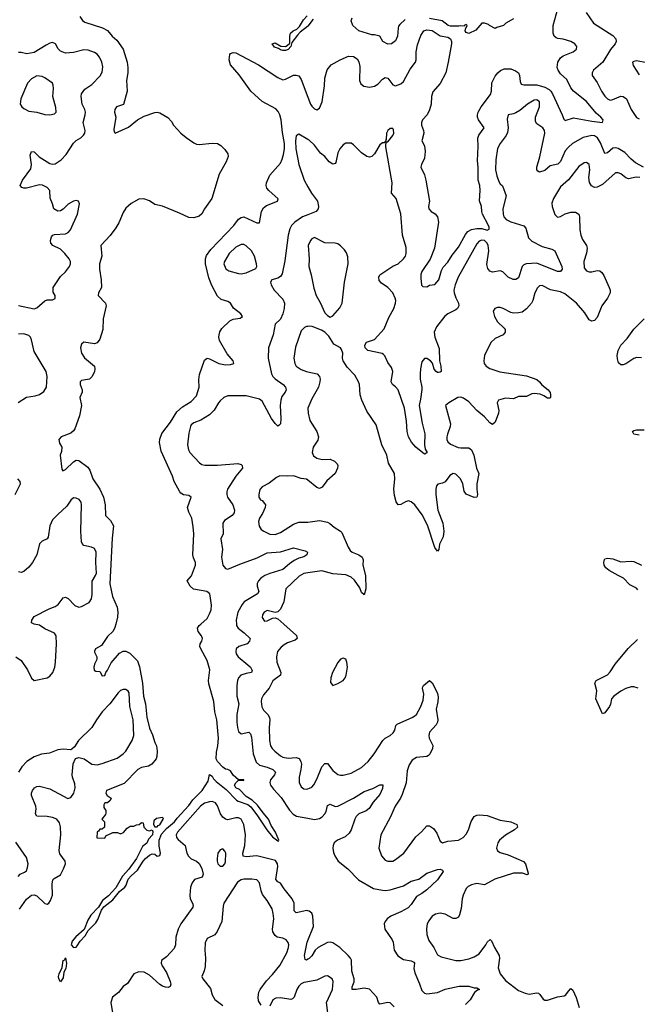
# Model space of a CAD drawing. Header units: inches. Extents: x 1603819 to 1745079, y 385938 to 533966.
# Tile 424 of 561: x 1697799 to 1702517, y 467097 to 474616. Entities that reach past the tile are written whole.
import ezdxf

# ---------------------------------------------------------------- set-up
doc = ezdxf.new("R2010")
doc.units = ezdxf.units.IN
doc.header["$MEASUREMENT"] = 0
for name, color, linetype in [('B6496', 7, 'Continuous'), ('B6497', 7, 'Continuous'), ('B7406', 7, 'Continuous'), ('B7407', 7, 'Continuous')]:
    doc.layers.add(name, color=color, linetype=linetype)

msp = doc.modelspace()

# ---------------------------------------------------------------- linework, layer by layer
at = {"layer": 'B6496', "color": 5}
for points, elevation in [([(1697770, 469750.6), (1697810, 469722), (1697857.6, 469650), (1697890, 469587.7), (1697910, 469568.4), (1698010, 469590.3), (1698030, 469602.6), (1698051.9, 469630), (1698066.8, 469670), (1698073.3, 469710), (1698081.3, 469850), (1698078, 469910), (1698064.5, 469930), (1697990, 469964.8), (1697950, 469992.8), (1697910, 469999.6), (1697909.2, 470000)], 260), ([(1698532.4, 470000), (1698525.9, 469974.1), (1698513.4, 469946.6), (1698470, 469906), (1698424.4, 469835.6), (1698378, 469810), (1698370, 469794), (1698370, 469786), (1698388, 469750), (1698388, 469730), (1698370, 469694), (1698365.2, 469670), (1698368.7, 469648.7), (1698380.4, 469640.4), (1698410, 469638), (1698430, 469606), (1698450, 469608.7), (1698456, 469630), (1698470, 469648.7), (1698497.1, 469702.9), (1698561.5, 469778.5), (1698590, 469792.3), (1698610, 469794.5), (1698639.1, 469779.1), (1698698.3, 469718.3), (1698714.8, 469674.8), (1698738, 469550), (1698745.4, 469450), (1698761, 469390), (1698770, 469288.7), (1698790, 469205.2), (1698813.6, 469153.6), (1698830, 469096), (1698843.6, 469070), (1698849.7, 469030), (1698847.8, 468990), (1698841.6, 468970), (1698808.8, 468931.2), (1698784, 468916), (1698730, 468904), (1698702, 468890), (1698597.5, 468782.5), (1698462, 468730), (1698458, 468710), (1698468, 468690), (1698498, 468670), (1698490, 468654), (1698470, 468634), (1698450, 468634), (1698440.4, 468619.6), (1698440.4, 468600.4), (1698456.4, 468576.4), (1698456.4, 468556.4), (1698453.6, 468546.4), (1698426, 468510), (1698446, 468490), (1698446, 468450), (1698430, 468434), (1698410, 468434), (1698402, 468418), (1698390, 468414), (1698387.3, 468367.3), (1698450, 468366), (1698458, 468382), (1698510, 468408), (1698547.3, 468407.3), (1698570, 468398), (1698591.1, 468408.9), (1698619.6, 468440.4), (1698643.6, 468456.4), (1698670, 468458), (1698690, 468468), (1698711.6, 468468.4), (1698730, 468486), (1698742, 468482), (1698748, 468450), (1698770, 468426), (1698790, 468422), (1698810, 468428), (1698816.5, 468416.5), (1698814, 468390), (1698783.5, 468356.5), (1698770, 468327.4), (1698738.3, 468301.7), (1698690, 468210.4), (1698632.4, 468127.6), (1698584.7, 468075.3), (1698532.9, 467987.1), (1698476.1, 467923.9), (1698431.3, 467890), (1698401, 467839), (1698342.6, 467777.4), (1698320.6, 467739.4), (1698292.7, 467667.3), (1698228.4, 467611.6), (1698200.7, 467579.3), (1698192.2, 467550), (1698209.8, 467529.8), (1698230, 467533.3), (1698238.1, 467541.9), (1698260.8, 467579.2), (1698299.8, 467620.2), (1698320.9, 467659.1), (1698381.4, 467718.6), (1698396.7, 467743.3), (1698424, 467816), (1698440.4, 467839.6), (1698510, 467894.7), (1698562.2, 467957.8), (1698602, 467990), (1698613.1, 468006.9), (1698628.4, 468051.6), (1698650, 468078.7), (1698700, 468120), (1698742.3, 468190), (1698760.8, 468210), (1698790, 468235.3), (1698810, 468246), (1698830, 468243.7), (1698850, 468226.6), (1698870, 468234), (1698873.8, 468250), (1698864.7, 468304.7), (1698863.7, 468350), (1698883.1, 468396.9), (1698920, 468440), (1698980.4, 468490), (1699001.5, 468518.5), (1699090, 468614.1), (1699120.8, 468659.2), (1699193.5, 468730), (1699239.1, 468800.9), (1699250, 468852.7), (1699270, 468839), (1699279.1, 468819.1), (1699298.8, 468798.8), (1699376.3, 468736.3), (1699456.1, 468656.1), (1699467.9, 468647.9), (1699541.2, 468621.2), (1699563.9, 468603.9), (1699616.3, 468536.3), (1699687.1, 468430), (1699730, 468376.3), (1699770, 468343.7), (1699776.8, 468343.2), (1699778.8, 468350), (1699751.8, 468411.8), (1699720.8, 468460.8), (1699700.8, 468510), (1699658.4, 468558.4), (1699616.4, 468616.4), (1699575.3, 468655.2), (1699530, 468684.4), (1699477.3, 468737.3), (1699451, 468750), (1699441, 468770), (1699451, 468789), (1699470, 468808), (1699510, 468806), (1699511, 468810), (1699470, 468811.3), (1699430, 468846.8), (1699410, 468879.1), (1699390, 468890.4), (1699370, 468893.4), (1699350, 468907.3), (1699310.8, 468950), (1699301, 468970), (1699302, 469022), (1699312.4, 469070), (1699316.4, 469130), (1699305.5, 469270), (1699290.4, 469330), (1699283, 469410), (1699243.9, 469543.9), (1699242.4, 469570), (1699250.5, 469650), (1699230, 469721), (1699181.6, 469810), (1699175.5, 469830), (1699177.3, 469850), (1699190.6, 469870), (1699195.5, 469890), (1699187.3, 469910), (1699163.4, 469943.4), (1699158.4, 469970), (1699170.6, 469990), (1699182, 470000)], 240), ([(1699454, 470000), (1699454.4, 469990), (1699467.8, 469967.8), (1699514.1, 469934.1), (1699558.9, 469890), (1699555.3, 469870), (1699537.4, 469850), (1699472.7, 469830), (1699453.1, 469810), (1699449.2, 469790), (1699452.5, 469772.5), (1699468.9, 469750), (1699542.3, 469690), (1699561.1, 469670), (1699575.1, 469644.9), (1699570.2, 469629.8), (1699530, 469623.6), (1699489.1, 469610), (1699469.6, 469590.4), (1699462.5, 469570), (1699457.9, 469530), (1699458.9, 469450), (1699474, 469390), (1699458.2, 469310), (1699457.4, 469250), (1699462.3, 469210), (1699470, 469180.7), (1699490, 469161.3), (1699550, 469174.6), (1699561.8, 469161.8), (1699570, 469136), (1699582.6, 469010), (1699606.5, 468946.5), (1699630, 468921.5), (1699690, 468906.7), (1699733.7, 468890), (1699754.3, 468870), (1699746.2, 468850), (1699714.7, 468810), (1699710.2, 468790), (1699715.6, 468770), (1699738.7, 468738.7), (1699796.9, 468676.9), (1699858.9, 468578.9), (1699889, 468549), (1699913.9, 468533.9), (1700000, 468517.8)], 260), ([(1699815.7, 470000), (1699912.5, 469912.5), (1699917.3, 469890), (1699903.7, 469876.3), (1699843.8, 469856.2), (1699818.1, 469841.9), (1699796.5, 469823.5), (1699769, 469790), (1699759.6, 469750), (1699763.2, 469710), (1699794.2, 469630), (1699792.2, 469610), (1699733.3, 469566.7), (1699705.5, 469510), (1699660.6, 469459.4), (1699646, 469430), (1699642.6, 469410), (1699648.7, 469368.7), (1699662.4, 469342.4), (1699695, 469310), (1699707.1, 469287.1), (1699710.1, 469269.9), (1699705.3, 469210), (1699707, 469110), (1699715.2, 469070), (1699727.1, 469050), (1699746.7, 469030), (1699790, 468994.7), (1699810, 468984.8), (1699850, 468976.6), (1699910, 468980.2), (1699933.2, 468973.2), (1699947.5, 468950), (1699950.8, 468930), (1699947.7, 468890), (1699933.2, 468830), (1699932.9, 468790), (1699950, 468756.4), (1699970, 468741.1), (1699990, 468740.3), (1700000, 468743.2)], 280), ([(1697797.9, 467822.1), (1697850, 467899), (1697890, 467929.4), (1697910, 467933.1), (1697930, 467924.6), (1697990, 467866.2), (1698010, 467860.9), (1698021.3, 467870), (1698035.3, 467890), (1698049.8, 467930), (1698046.2, 468013.8), (1698053.1, 468046.9), (1698062.6, 468057.4), (1698110, 468084.4), (1698134.5, 468130), (1698149.7, 468170), (1698147.1, 468190), (1698106.6, 468246.6), (1698100.7, 468270), (1698112.3, 468390), (1698111, 468451), (1698103.6, 468483.6), (1698081.7, 468510), (1698050, 468522.6), (1698010, 468529.8), (1697930, 468532.7), (1697919.6, 468550), (1697924.7, 468590), (1697922, 468610), (1697888.9, 468690), (1697889.8, 468710), (1697897.2, 468730), (1697912, 468750), (1697930, 468760.3), (1697950, 468762.4), (1698030, 468741.6), (1698167.8, 468667.8), (1698190, 468675.3), (1698213.2, 468710), (1698223.7, 468750), (1698220.4, 468780.4), (1698201.5, 468830), (1698199.2, 468850), (1698207.9, 468932), (1698226.2, 468973.8), (1698250, 468980.4), (1698270, 468977), (1698290.2, 468970.2), (1698350.2, 468930.2), (1698390, 468924.7), (1698430, 468935.2), (1698542.6, 468977.4), (1698590, 469010.3), (1698609.7, 469030), (1698657.7, 469110), (1698670.8, 469150), (1698665.8, 469270), (1698640.4, 469370), (1698634.7, 469474.7), (1698628.8, 469488.8), (1698610, 469501.7), (1698590, 469501.7), (1698570, 469492.3), (1698550, 469474.8), (1698487.8, 469392.2), (1698430.2, 469330), (1698386, 469270), (1698350.3, 469210), (1698248.4, 469110), (1698216.5, 469063.5), (1698196.1, 469043.9), (1698190, 469040.9), (1698130, 469044.7), (1698090, 469039.7), (1698025.4, 469014.6), (1697966.1, 469006.1), (1697910, 468986.3), (1697854.7, 468950), (1697814.7, 468910), (1697789.1, 468870)], 260), ([(1700000, 467810.9), (1699992.4, 467812.4), (1699910, 467796.1), (1699894.5, 467810), (1699894.5, 467870), (1699880.9, 467900.9), (1699818.6, 467978.6), (1699790, 468022), (1699770, 468031.3), (1699755.1, 468050), (1699770.4, 468150), (1699769.2, 468170), (1699753.6, 468193.6), (1699610.2, 468229.8), (1699530, 468222.5), (1699507.3, 468227.3), (1699502.8, 468250), (1699519.6, 468310), (1699523.2, 468390), (1699510.4, 468470), (1699490, 468509.8), (1699470, 468521.3), (1699450, 468520.5), (1699390, 468505.9), (1699370, 468510.5), (1699350, 468524.7), (1699332.3, 468550), (1699310, 468613), (1699294.9, 468634.9), (1699270, 468644.5), (1699250, 468643.4), (1699210, 468632.2), (1699181.3, 468610), (1699003.2, 468410), (1698994.7, 468390), (1698997.4, 468370), (1699010, 468354), (1699062.3, 468310), (1699075.8, 468250), (1699087.2, 468227.2), (1699110, 468208.4), (1699150, 468189.2), (1699171, 468171), (1699190, 468133.4), (1699200.7, 468090), (1699191.8, 468068.2), (1699135.3, 468050), (1699116.2, 468023.8), (1699104.4, 467990), (1699098, 467930), (1699102.3, 467902.3), (1699119.8, 467870), (1699124.8, 467850), (1699120.8, 467839.2), (1699030, 467711.9), (1699008.3, 467670), (1698991.4, 467610), (1698989.4, 467550), (1698978.1, 467521.9), (1698920.9, 467459.1), (1698882.8, 467430), (1698879.7, 467410), (1698886.7, 467390), (1698919.5, 467339.5), (1698947.4, 467270), (1698953.4, 467250), (1698948.4, 467231.6), (1698934, 467226), (1698913.4, 467226.6), (1698890, 467235), (1698868.6, 467248.6), (1698790, 467319.6), (1698750, 467342.7), (1698710, 467343.7), (1698670.4, 467330), (1698623.6, 467256.4), (1698588.7, 467231.3), (1698552.8, 467187.3), (1698506.7, 467150), (1698495.3, 467110), (1698508.5, 467031.5)], 260), ([(1697787.3, 468072.7), (1697803.6, 468090), (1697835.4, 468104.6), (1697850, 468116.5), (1697859.5, 468140.5), (1697862.7, 468170), (1697850, 468217.4), (1697770, 468333.5)], 280), ([(1699643.1, 467090), (1699624.2, 467124.2), (1699619.8, 467150), (1699626.3, 467190), (1699635, 467210), (1699683.3, 467276.7), (1699730, 467324.5), (1699785.9, 467394.1), (1699839.8, 467490), (1699852.8, 467530), (1699854.5, 467550), (1699849.7, 467569.7), (1699834, 467590), (1699810, 467600.4), (1699765.6, 467610), (1699750, 467621.1), (1699732.7, 467650), (1699729.9, 467670.1), (1699739.4, 467750), (1699735.8, 467790), (1699726.3, 467826.3), (1699690, 467889.6), (1699653.8, 467933.8), (1699642.9, 467962.9), (1699630, 468023.6), (1699610, 468045.8), (1699571.9, 468051.9), (1699510, 468051.8), (1699490, 468047.1), (1699463.7, 468030), (1699359.2, 467870), (1699353.2, 467846.8), (1699343.5, 467730), (1699307.7, 467652.3), (1699290, 467628), (1699230, 467598), (1699214.7, 467565.3), (1699212.6, 467510), (1699218, 467450), (1699215.1, 467384.9), (1699208.9, 467351.1), (1699190.6, 467310), (1699198, 467290), (1699257, 467217), (1699270.3, 467170), (1699290, 467133), (1699350, 467086.4)], 280), ([(1700000, 467440.1), (1699990, 467434), (1699979, 467439), (1699974.5, 467470), (1699994.5, 467570), (1700000, 467583.9)], 260), ([(1700000, 467268), (1699970, 467262.7), (1699950, 467253.8), (1699930, 467234), (1699916.5, 467210), (1699895.3, 467150), (1699881.8, 467138.2), (1699870, 467133.5), (1699790, 467145.3), (1699755.8, 467144.2), (1699732.4, 467130), (1699710, 467082.9)], 280)]:
    msp.add_lwpolyline(points, dxfattribs=dict(at, elevation=elevation))
for points, elevation in [([(1698890, 468522), (1698843.6, 468516.4), (1698823.6, 468496.4), (1698822, 468470), (1698832, 468452), (1698850, 468451.3), (1698857, 468463), (1698870, 468466.7), (1698896, 468510), (1698896.5, 468516.5)], 240), ([(1699350, 468282.7), (1699330, 468277.2), (1699313, 468250), (1699306.3, 468210), (1699306.3, 468190), (1699313, 468170), (1699330, 468150.6), (1699350, 468150.6), (1699365.1, 468170), (1699370, 468184.7), (1699372.4, 468250), (1699367.2, 468267.2)], 280), ([(1698110, 467269.4), (1698098.9, 467290), (1698096.4, 467310), (1698101, 467330), (1698123.6, 467376.4), (1698130, 467430.7), (1698142.7, 467437.3), (1698150, 467450.6), (1698155.8, 467410), (1698152.2, 467370), (1698136.9, 467343.1), (1698130, 467299)], 240)]:
    msp.add_lwpolyline(points, close=True, dxfattribs=dict(at, elevation=elevation))
at = {"layer": 'B6497', "color": 5}
for points, elevation in [([(1698259.1, 474639.1), (1698278.9, 474610), (1698295.4, 474595.4), (1698432.7, 474552.7), (1698470, 474532.3), (1698505.7, 474490), (1698540, 474460), (1698589.8, 474389.8), (1698620.9, 474290), (1698625.3, 474250), (1698626.2, 474210), (1698615.1, 474150), (1698619.7, 474070), (1698592.8, 473967.2), (1698539.5, 473950), (1698526, 473930), (1698523.9, 473910), (1698533.6, 473870), (1698517.5, 473777.5), (1698520.1, 473760.1), (1698528, 473750), (1698630, 473795.8), (1698698, 473850), (1698750, 473878), (1698830, 473907.6), (1698850, 473909.6), (1698870, 473904.2), (1698930, 473868), (1698957.7, 473837.7), (1698973.7, 473810), (1699031.1, 473750), (1699070, 473716.1), (1699130, 473674), (1699150, 473664.2), (1699170, 473662.2), (1699270, 473673.6), (1699310, 473669.7), (1699335.9, 473655.9), (1699365.5, 473625.5), (1699389.6, 473590), (1699391.3, 473571.3), (1699377.4, 473530), (1699323.1, 473436.9), (1699267.1, 473250), (1699210.4, 473170), (1699190, 473132.3), (1699170, 473114.3), (1699130, 473103.3), (1699090, 473104.1), (1699019.3, 473139.3), (1698890, 473191.2), (1698830, 473203.8), (1698790, 473232.7), (1698746.6, 473246.6), (1698710, 473244.9), (1698650, 473212.4), (1698610, 473175.3), (1698590, 473144.4), (1698556.3, 473063.7), (1698534.3, 473025.7), (1698490, 472967.4), (1698418, 472890), (1698426.2, 472810), (1698408.9, 472750), (1698407.6, 472710), (1698420.5, 472630), (1698424.2, 472570), (1698402, 472530), (1698398.4, 472510), (1698454.7, 472450), (1698458.3, 472430), (1698436.5, 472330), (1698432.9, 472250), (1698410, 472175.5), (1698390, 472146.7), (1698370, 472139.5), (1698287.9, 472152.1), (1698270, 472138), (1698264.5, 472110), (1698272, 472070), (1698294.5, 472034.5), (1698369.2, 471970), (1698372.7, 471950), (1698369.3, 471930), (1698352.3, 471890), (1698332.7, 471870), (1698270, 471860.3), (1698261.1, 471850), (1698261.5, 471830), (1698276.8, 471790), (1698275, 471770), (1698259.3, 471730), (1698271.5, 471670), (1698256.5, 471590), (1698219.7, 471490), (1698210, 471474.9), (1698190, 471458.7), (1698115.3, 471430), (1698097.2, 471410), (1698102, 471382), (1698121.2, 471350), (1698119, 471319), (1698109.2, 471290), (1698122, 471182), (1698128, 471170), (1698150, 471179.3), (1698210, 471239.7), (1698230, 471251.1), (1698250, 471249.7), (1698318.4, 471198.4), (1698335.9, 471175.9), (1698358.8, 471110), (1698410.9, 471030.9), (1698437.9, 470970), (1698450.7, 470910), (1698453.3, 470830), (1698492.6, 470790), (1698516.1, 470750), (1698504.2, 470655.8), (1698488.7, 470308.7), (1698507.5, 470210), (1698543.1, 470130), (1698548, 470090), (1698545.9, 470054.1), (1698532.4, 470000)], 240), ([(1700000, 474565.2), (1699997.7, 474562.3), (1699940.8, 474519.2), (1699921.7, 474498.3), (1699878, 474442), (1699870.3, 474410), (1699850, 474388.2), (1699830, 474379.6), (1699810, 474379.6), (1699790, 474386.3), (1699776.2, 474396.2), (1699746.3, 474406.3), (1699727, 474430), (1699750, 474439.5), (1699792.8, 474412.7), (1699830, 474411.5), (1699842.5, 474417.5), (1699863.7, 474436.3), (1699862, 474490), (1699868, 474512), (1699888.9, 474531.1), (1699916.8, 474543.2), (1699937.3, 474562.7), (1699966.7, 474613.3), (1699995, 474645)], 220), ([(1697790, 472432.2), (1697910, 472407.6), (1697930, 472415.3), (1697990, 472468.5), (1698010, 472476.4), (1698050, 472477.3), (1698070, 472486.8), (1698069.2, 472510), (1698055.3, 472535.3), (1698054.7, 472570), (1698110, 472653.4), (1698150, 472690.6), (1698179.6, 472730), (1698187.6, 472750), (1698187.6, 472770), (1698176.9, 472790), (1698144.4, 472830), (1698110, 472862), (1698052.2, 472892.3), (1698037.6, 472910), (1698034.7, 472930), (1698042.9, 472957.1), (1698051.1, 472968.9), (1698063.9, 472976.1), (1698150, 472980.8), (1698169.8, 472990.2), (1698187.8, 473010), (1698239.6, 473130), (1698255.3, 473210), (1698249, 473229), (1698230, 473235.1), (1698210, 473229.2), (1698170, 473206.6), (1698130, 473167.6), (1698110, 473156.3), (1698090, 473153.6), (1698059.3, 473170), (1698049.7, 473210), (1698032.5, 473252.5), (1698028.4, 473310), (1698010, 473333.1), (1697972.2, 473352.2), (1697950, 473353.6), (1697850, 473329.8), (1697830, 473328.8), (1697814.7, 473334.7), (1697802.9, 473350), (1697820.5, 473390), (1697882.9, 473477.1), (1697888.5, 473510), (1697879.8, 473580.2), (1697890, 473608.2), (1697910, 473605.3), (1697948.5, 473568.5), (1698030, 473516.1), (1698050, 473512.7), (1698070, 473515.6), (1698115.3, 473544.7), (1698153.4, 473586.6), (1698210, 473672), (1698230, 473691.8), (1698266.5, 473713.5), (1698286.4, 473733.6), (1698296.3, 473750), (1698299.1, 473770), (1698283, 473830), (1698300.3, 473890), (1698301.6, 473910), (1698297.4, 473930), (1698275, 473970), (1698268.7, 474030), (1698271, 474050), (1698295.3, 474084.7), (1698350, 474120.2), (1698414.3, 474185.7), (1698430, 474214.8), (1698434.7, 474254.7), (1698427.2, 474290), (1698409.7, 474330), (1698391.1, 474351.1), (1698370, 474365.1), (1698321.8, 474381.8), (1698290, 474385.1), (1698210, 474364.1), (1698150, 474360.4), (1698110, 474374.3), (1698093.1, 474393.1), (1698072.2, 474432.2), (1698050, 474440.3), (1698030, 474436.2), (1698000, 474420), (1697910, 474364), (1697853.7, 474353.7), (1697810, 474365.1), (1697790, 474364.5)], 260), ([(1699182, 470000), (1699230, 470042), (1699250, 470077.2), (1699261.1, 470110), (1699264.4, 470144.4), (1699254.8, 470214.8), (1699251.3, 470230), (1699227.9, 470247.9), (1699125.5, 470265.5), (1699100.4, 470290), (1699077.3, 470330), (1699110.3, 470369.7), (1699141.7, 470450), (1699142.3, 470470), (1699125.6, 470505.6), (1699120.8, 470530), (1699129, 470690), (1699124, 470744), (1699114, 470810), (1699090, 470854.8), (1699081.1, 470890), (1699108, 470970), (1699090, 470983.1), (1699050, 470986.9), (1699030, 470999.1), (1699021.5, 471010), (1698979.1, 471090), (1698966.7, 471130), (1698880, 471320), (1698867.4, 471387.4), (1698869, 471411), (1698884.6, 471455.4), (1698950, 471541.6), (1699000.1, 471619.9), (1699041.7, 471658.3), (1699110, 471699.8), (1699150, 471742.6), (1699170, 471809), (1699166.4, 471866.4), (1699173.6, 471906.4), (1699210, 472015.1), (1699230, 472029.7), (1699250, 472026), (1699320.9, 471990), (1699370, 471979.1), (1699410, 471981.6), (1699434.8, 471990), (1699430.6, 472010), (1699383.2, 472063.2), (1699325.1, 472165.1), (1699319.7, 472190), (1699321.8, 472210), (1699327.8, 472232.2), (1699342, 472258), (1699403.4, 472316.6), (1699430, 472329.8), (1699482.8, 472337.2), (1699500.7, 472350), (1699487.7, 472370), (1699433.4, 472413.4), (1699410, 472452), (1699390, 472463.6), (1699338.1, 472478.1), (1699310, 472504.2), (1699266.2, 472586.2), (1699244.2, 472644.2), (1699219.1, 472750), (1699219.1, 472790), (1699225.8, 472814.2), (1699259, 472861), (1699435.5, 473044.5), (1699470, 473091.2), (1699490, 473105.9), (1699510, 473109.9), (1699610, 473065.3), (1699630, 473065.1), (1699646.9, 473150), (1699661.9, 473178.1), (1699683.8, 473196.2), (1699767.7, 473230), (1699772.5, 473247.5), (1699702.9, 473310), (1699686.4, 473330), (1699680.6, 473350), (1699683.9, 473370), (1699710, 473427.6), (1699790, 473518.9), (1699805.2, 473550), (1699814.4, 473585.6), (1699821.3, 473630), (1699821.4, 473670), (1699806, 473754), (1699796.2, 473850), (1699785.4, 473890), (1699774.4, 473914.4), (1699755.5, 473935.5), (1699650, 473992), (1699563.9, 474070), (1699474.6, 474194.6), (1699410.2, 474270), (1699398.8, 474310), (1699404.4, 474350), (1699410, 474357), (1699430, 474365.6), (1699450, 474361.3), (1699622, 474270), (1699770, 474175.3), (1699810, 474157.4), (1699830, 474160.8), (1699890, 474191.5), (1699910, 474192.7), (1699930, 474186.3), (1699950, 474158.3), (1700000, 474024.6)], 240), ([(1700000, 473700.6), (1699930, 473742), (1699910.4, 473729.6), (1699905.2, 473690), (1699908.1, 473630), (1699930.3, 473510), (1699971.6, 473390), (1700000, 473338.8)], 260), ([(1700000, 473125.6), (1699958.9, 473110), (1699900.3, 473070), (1699875.1, 473044.9), (1699862.1, 473017.9), (1699850.1, 472969.9), (1699825.1, 472774.9), (1699804.7, 472675.3), (1699790, 472654), (1699770, 472640.9), (1699724.7, 472630), (1699714.8, 472610), (1699720.7, 472590), (1699743, 472550), (1699810, 472481.6), (1699822, 472450), (1699820.5, 472410), (1699810.1, 472370), (1699790, 472329.7), (1699750.2, 472289.8), (1699735.9, 472210), (1699699.6, 472110), (1699697.5, 472030), (1699722.2, 471910), (1699731.5, 471891.5), (1699750, 471872.6), (1699811.5, 471830), (1699830.2, 471810), (1699834.9, 471790), (1699826, 471770), (1699802.1, 471737.9), (1699792.6, 471710), (1699788.5, 471670), (1699793.7, 471570), (1699790, 471528.7), (1699782, 471518), (1699770, 471512.3), (1699750, 471531.6), (1699723.5, 471570), (1699650, 471703.5), (1699630, 471718.7), (1699530, 471744.2), (1699390, 471742.4), (1699358.8, 471730), (1699330, 471704.5), (1699317.1, 471690), (1699285.4, 471634.6), (1699250, 471597), (1699183.9, 471556.1), (1699130, 471536.2), (1699110, 471521.2), (1699103, 471510), (1699090, 471458), (1699080.3, 471370), (1699087.6, 471330), (1699098.7, 471310), (1699171.3, 471231.3), (1699190, 471218), (1699213.7, 471213.7), (1699310, 471212.9), (1699466.5, 471226.5), (1699490, 471218.4), (1699499.3, 471210), (1699500.3, 471190), (1699450, 471129.6), (1699386, 471030), (1699382, 471010), (1699380.4, 470990), (1699386, 470970), (1699426, 470910), (1699440.3, 470870), (1699438.3, 470850), (1699421.7, 470830), (1699362.3, 470790), (1699351.3, 470770), (1699352.9, 470690), (1699336.5, 470650), (1699349.2, 470570), (1699340.2, 470510), (1699350.2, 470450.2), (1699370, 470423.7), (1699390, 470418.7), (1699481.2, 470458.8), (1699613.5, 470506.5), (1699690, 470543.2), (1699790, 470551.8), (1699890, 470583.6), (1699979.4, 470559.4), (1699997.1, 470550), (1699991.7, 470530), (1699970, 470513.3), (1699930, 470503.8), (1699895.4, 470484.6), (1699860, 470460), (1699810, 470415.7), (1699710, 470387.3), (1699671.5, 470370), (1699641.2, 470350), (1699622.9, 470330), (1699613.2, 470310), (1699614.2, 470290), (1699626.5, 470250), (1699616.2, 470230), (1699514.7, 470170), (1699498.5, 470150), (1699466.2, 470090), (1699452.8, 470030), (1699454, 470000)], 260), ([(1700000, 472273.8), (1699990, 472273), (1699974.8, 472265.2), (1699950, 472239.5), (1699905.9, 472114.1), (1699893.6, 472030), (1699900.7, 471990), (1699911.8, 471970), (1699950, 471944.2), (1699990, 471929.2), (1700000, 471927)], 280), ([(1697787.2, 471692.8), (1697850, 471734), (1697916.6, 471743.4), (1697950, 471753.4), (1697983.9, 471776.1), (1698004.5, 471810), (1698009.7, 471890), (1698001.3, 471930), (1697910, 472082.7), (1697888.9, 472170), (1697881.4, 472190), (1697870, 472203.5), (1697830, 472216.1), (1697790, 472213.8)], 260), ([(1697763.5, 470990), (1697804.5, 471070), (1697803.7, 471090), (1697784, 471110)], 260), ([(1700000, 471097.9), (1699990, 471105.8), (1699950, 471112.4), (1699890, 471132.7), (1699848.4, 471128.4), (1699787.2, 471132.8), (1699760.5, 471119.5), (1699704.7, 471075.3), (1699650, 471047.3), (1699633.3, 471026.7), (1699625.7, 470990), (1699626.4, 470970), (1699637.3, 470950), (1699650, 470943.7), (1699670, 470921.6), (1699675.5, 470910), (1699675, 470890), (1699654.4, 470845.6), (1699630, 470809.3), (1699624.1, 470784.1), (1699627.6, 470747.6), (1699642.3, 470722.3), (1699662.8, 470710), (1699710, 470688), (1699750, 470683.9), (1699790, 470700.2), (1699890, 470762), (1699930, 470777.3), (1699990, 470777.7), (1700000, 470779.1)], 280), ([(1697909.2, 470000), (1697890, 470009.3), (1697892, 470030), (1697910, 470057.1), (1698023.1, 470116.9), (1698070, 470133.7), (1698093, 470150), (1698130, 470201.6), (1698150, 470204.9), (1698170, 470195.3), (1698221.2, 470141.2), (1698250, 470130.4), (1698270, 470135.5), (1698330, 470165.5), (1698347, 470193), (1698352.9, 470227.1), (1698352.4, 470327.6), (1698378.7, 470370), (1698384.8, 470390), (1698380.6, 470470), (1698384, 470550), (1698370, 470577.6), (1698348.4, 470588.5), (1698290, 470599.7), (1698275, 470615.1), (1698270, 470629.2), (1698265.5, 470710), (1698271.1, 470910), (1698267.3, 470930), (1698252.2, 470952.2), (1698230, 470962.9), (1698210, 470964.5), (1698190, 470946.6), (1698159.5, 470900.5), (1698090, 470838), (1698050, 470795.1), (1698030.2, 470749.8), (1698016.1, 470663.9), (1698009.1, 470650.9), (1697970, 470632.6), (1697950, 470613), (1697928.9, 470530), (1697896.5, 470470), (1697870, 470435.6), (1697830, 470402), (1697810, 470395.1), (1697790, 470399.3)], 260), ([(1700000, 470391.2), (1699970, 470387), (1699933, 470367), (1699833.2, 470270), (1699817, 470170), (1699790, 470113.6), (1699779.2, 470100.8), (1699770, 470093.3), (1699750, 470089.4), (1699690, 470102.6), (1699665.3, 470090), (1699654.9, 470070), (1699652.2, 470050), (1699670, 470023.1), (1699690, 470026), (1699730, 470046.5), (1699750, 470047.4), (1699770, 470041.3), (1699815.7, 470000)], 280)]:
    msp.add_lwpolyline(points, dxfattribs=dict(at, elevation=elevation))
for points, elevation in [([(1697930, 474186.6), (1697890, 474165.1), (1697859.5, 474130), (1697808.4, 474010), (1697803, 473970), (1697814.8, 473950), (1697830, 473937.3), (1697870, 473918), (1697930, 473910.4), (1697990, 473890.5), (1698030, 473888), (1698064.5, 473895.5), (1698078, 473910), (1698075.6, 473944.4), (1698051.5, 474030), (1698058, 474090), (1698055.3, 474115.3), (1698049.2, 474130), (1697990, 474171.8), (1697970, 474182)], 280), ([(1699510, 472899.3), (1699490, 472898.8), (1699450, 472878.8), (1699399.6, 472830), (1699362.3, 472770), (1699359.5, 472750), (1699373.8, 472713.8), (1699397.8, 472697.8), (1699470, 472678.3), (1699490, 472676), (1699530, 472682), (1699603.7, 472716.3), (1699609.5, 472730.5), (1699607.7, 472752.3), (1699591.8, 472810), (1699569.8, 472850), (1699530, 472889.8)], 260)]:
    msp.add_lwpolyline(points, close=True, dxfattribs=dict(at, elevation=elevation))
at = {"layer": 'B7406', "color": 5}
for points, elevation in [([(1702523, 469510), (1702490, 469521.1), (1702470, 469520.7), (1702430, 469508.7), (1702390, 469487.6), (1702336.5, 469450), (1702319.6, 469430), (1702312.2, 469387.8), (1702304.4, 469370), (1702270, 469321.2), (1702250, 469315.3), (1702199.1, 469430), (1702207, 469490), (1702192.6, 469550), (1702203, 469570), (1702290, 469613.1), (1702310, 469635.3), (1702347.1, 469692.9), (1702446.8, 469813.2), (1702518.7, 469881.3)], 280), ([(1700000, 468743.2), (1700012.9, 468747.1), (1700030, 468755.8), (1700047, 468773), (1700070, 468816.4), (1700106.7, 468910), (1700130, 468936.5), (1700150, 468935.6), (1700190, 468882), (1700230, 468851.4), (1700250, 468845.8), (1700270, 468846.9), (1700330, 468862), (1700410, 468905.4), (1700459.8, 468950), (1700506.8, 469010), (1700573.3, 469110), (1700590, 469127.7), (1700629.8, 469150.2), (1700652.6, 469170), (1700663.5, 469190), (1700673.4, 469226.6), (1700683.1, 469236.9), (1700802, 469290), (1700829.9, 469310.1), (1700862.9, 469370), (1700881.4, 469418.6), (1700885.2, 469465.2), (1700875.6, 469510), (1700879.1, 469520.9), (1700883.7, 469530), (1700930, 469568), (1700950, 469550.7), (1700970, 469513), (1700990.2, 469470), (1700995.4, 469444.6), (1700994.3, 469405.7), (1700979.5, 469350), (1700992.1, 469270), (1700990.2, 469250), (1700979.6, 469230), (1700930, 469174), (1700924, 469150), (1700927.9, 469130), (1700954, 469074), (1700952.3, 469050), (1700932.5, 469007.5), (1700923, 468997), (1700910, 468989.8), (1700830, 468982.2), (1700797.9, 468962.1), (1700773.8, 468926.2), (1700759.6, 468880.4), (1700751.2, 468788.8), (1700720.5, 468699.5), (1700706.7, 468670), (1700667.1, 468610), (1700630.8, 468529.2), (1700556.4, 468390), (1700542.6, 468290), (1700563.1, 468230), (1700590, 468197.1), (1700610, 468188.7), (1700650, 468190.3), (1700670, 468201.3), (1700733, 468250), (1700824.3, 468375.7), (1700867.6, 468412.4), (1700910, 468458.4), (1700930, 468459.5), (1700959.5, 468439.5), (1700984.5, 468404.5), (1701010, 468343), (1701030, 468330.4), (1701070, 468342.4), (1701150, 468350.2), (1701186, 468370), (1701210, 468395.2), (1701226.5, 468430), (1701246.9, 468493.1), (1701269.9, 468530.1), (1701290, 468539.8), (1701310, 468542.6), (1701370, 468539.2), (1701470, 468503.2), (1701550, 468488.9), (1701597.1, 468470), (1701601.3, 468450), (1701579.5, 468430), (1701511.1, 468388.9), (1701465.3, 468350), (1701450.2, 468329.8), (1701442, 468290), (1701449.3, 468269.3), (1701470, 468255.8), (1701530, 468238.4), (1701647.1, 468187.1), (1701663.1, 468170), (1701682, 468098), (1701682, 468090), (1701674.4, 468085.6), (1701638.8, 468098.8), (1701570, 468097.2), (1701428.9, 468051.1), (1701350, 468008.5), (1701290, 468017.8), (1701250, 468009.8), (1701225.1, 467994.9), (1701210, 467979.6), (1701186.7, 467930), (1701178.6, 467901.4), (1701171.4, 467828.6), (1701159.4, 467780.6), (1701150, 467761.3), (1701130, 467752.4), (1701110, 467752.3), (1701050, 467785), (1701010, 467791.6), (1700975.3, 467784.7), (1700950.2, 467769.8), (1700924.8, 467735.2), (1700912.8, 467710), (1700907.3, 467672.7), (1700909.2, 467630), (1700925, 467585), (1700961.7, 467530), (1700990, 467474.8), (1701018.8, 467458.8), (1701130, 467430.3), (1701170, 467430.3), (1701230, 467444.7), (1701270, 467459.7), (1701310, 467482.4), (1701360.8, 467550), (1701370, 467570.4), (1701392.2, 467592.2), (1701402.4, 467582.4), (1701425.6, 467530), (1701461.5, 467470), (1701464.8, 467450), (1701454.4, 467374.4), (1701469.3, 467330), (1701510, 467278.2), (1701610, 467202.3), (1701660.9, 467180.9), (1701690, 467174.5), (1701750, 467184.9), (1701761.3, 467181.3), (1701772.6, 467172.6), (1701796.9, 467136.9), (1701810, 467129.1), (1701830, 467129.2), (1701907.3, 467152.7), (1701957.7, 467162.3), (1701971.3, 467170), (1701990, 467198), (1702010, 467218), (1702023.4, 467203.4), (1702050, 467148.9), (1702072.3, 467072.3)], 280), ([(1700000, 468517.8), (1700050, 468508.5), (1700090, 468516.2), (1700110, 468528), (1700129.3, 468550.7), (1700140.3, 468570), (1700150, 468615.5), (1700159.3, 468620.7), (1700170, 468624.2), (1700210, 468607.6), (1700230, 468609.2), (1700348, 468670), (1700430, 468720.8), (1700495.3, 468744.7), (1700550, 468773.7), (1700573.2, 468773.2), (1700570, 468745.2), (1700550, 468697.6), (1700500.1, 468639.9), (1700468.5, 468591.5), (1700445.3, 468574.7), (1700390.3, 468550), (1700370.1, 468529.9), (1700358.8, 468510), (1700331.5, 468430), (1700316.4, 468403.6), (1700284.6, 468375.4), (1700226.7, 468350), (1700201.2, 468330), (1700192.4, 468310), (1700190.3, 468290), (1700195.4, 468255.4), (1700205.3, 468230), (1700232.4, 468190), (1700304.4, 468130), (1700387.9, 468047.9), (1700501.7, 467981.7), (1700570, 467968.4), (1700590, 467966.4), (1700630, 467971.8), (1700706.5, 467993.5), (1700730, 468001.8), (1700790, 468035.9), (1700846.9, 468053.1), (1700910, 468097.1), (1700990, 468126.7), (1701010, 468128), (1701030, 468121), (1701034.9, 468110), (1700990, 468046.3), (1700908.9, 467970), (1700870, 467941.8), (1700830, 467920.3), (1700790, 467859.8), (1700765.7, 467834.3), (1700710, 467801.6), (1700634.4, 467770), (1700604.9, 467750), (1700590.2, 467730), (1700583.2, 467710), (1700587.1, 467670), (1700644.9, 467590), (1700651.7, 467570), (1700658.7, 467510), (1700687.3, 467467.3), (1700730, 467438.3), (1700790, 467429), (1700810, 467418.4), (1700814.4, 467410), (1700809.2, 467369.2), (1700816.3, 467336.3), (1700854, 467254), (1700870, 467202), (1700890, 467181.1), (1700910, 467175.6), (1700990, 467186), (1701050, 467211.4), (1701155.6, 467235.6), (1701230, 467235.8), (1701270, 467222), (1701290, 467222), (1701311.3, 467210), (1701296, 467204), (1701274, 467186), (1701239.3, 467130), (1701203.7, 467096.3)], 260), ([(1700000, 467583.9), (1700042.5, 467690), (1700038.5, 467770), (1700031.5, 467791.5), (1700010, 467808.9), (1700000, 467810.9)], 260), ([(1700658.4, 467078.4), (1700630, 467106.6), (1700610, 467111.2), (1700550, 467096.9), (1700539.7, 467110), (1700527, 467150), (1700470, 467211.3), (1700430, 467220.2), (1700369.8, 467209.8), (1700339, 467210), (1700337.6, 467230), (1700352.7, 467267.3), (1700354.1, 467290), (1700335.6, 467350), (1700333.6, 467433.6), (1700325.7, 467450), (1700307.3, 467470), (1700243.4, 467530), (1700190, 467566.7), (1700170, 467571.9), (1700150, 467568.8), (1700078.6, 467530), (1700055.2, 467510), (1700030, 467467.1), (1700010, 467446.2), (1700000, 467440.1)], 260), ([(1700151.8, 467031.8), (1700141.8, 467110), (1700189.7, 467210), (1700194.3, 467270), (1700186.6, 467290), (1700150, 467314), (1700130, 467311.8), (1700070, 467280.4), (1700000, 467268)], 280)]:
    msp.add_lwpolyline(points, dxfattribs=dict(at, elevation=elevation))
at = {"layer": 'B7406', "color": 5, "elevation": 320}
msp.add_lwpolyline([(1700270, 469740.5), (1700250, 469731.2), (1700230, 469707.3), (1700187.4, 469630), (1700175.8, 469590), (1700173.7, 469553.7), (1700190, 469531), (1700230, 469545.5), (1700269.2, 469570), (1700285.2, 469590), (1700294, 469610), (1700302, 469670), (1700299.1, 469710), (1700290, 469731.8)], close=True, dxfattribs=at)
at = {"layer": 'B7407', "color": 5}
for points, elevation in [([(1700000, 474024.6), (1700020.4, 473970), (1700030, 473954), (1700050, 473935.6), (1700070, 473927.3), (1700090, 473939.3), (1700110, 473989), (1700126.7, 474110), (1700130.3, 474169.7), (1700147.5, 474232.5), (1700177.3, 474270), (1700246.8, 474310), (1700310, 474336.3), (1700350, 474333.3), (1700376, 474316), (1700390, 474293.2), (1700398.4, 474258.4), (1700395.6, 474150), (1700404.9, 474124.9), (1700427, 474107), (1700470, 474101.1), (1700510, 474107.1), (1700535.8, 474124.2), (1700570, 474160.7), (1700590, 474174.5), (1700610, 474169.4), (1700650, 474117.6), (1700670, 474109.8), (1700710, 474125), (1700730, 474144.2), (1700782.4, 474237.7), (1700821.7, 474290), (1700827.2, 474310), (1700827.6, 474370), (1700837.3, 474422.7), (1700864.2, 474495.8), (1700886.9, 474530), (1700910, 474537.7), (1700950, 474533.9), (1701010, 474492.2), (1701070, 474482.5), (1701090.3, 474470.3), (1701096.6, 474450), (1701096.4, 474430), (1701073.1, 474290), (1701053.1, 474210), (1701011.3, 474128.7), (1700954.6, 474065.4), (1700945.3, 474030), (1700941.1, 473970), (1700930, 473926), (1700912.7, 473890), (1700876.5, 473850), (1700868.9, 473830), (1700868.9, 473810), (1700882.9, 473770), (1700885, 473750), (1700869.7, 473690), (1700891.2, 473651.2), (1700897, 473610), (1700890, 473558), (1700867.2, 473510), (1700864.2, 473490), (1700891.1, 473431.1), (1700901.5, 473390), (1700928.9, 473230), (1700922.7, 473190), (1700925.4, 473170), (1700942.9, 473150), (1700971.8, 473131.8), (1700989.7, 473110), (1700997.2, 473070), (1700968.8, 472871.2), (1700933.7, 472786.3), (1700870, 472693.4), (1700863.1, 472670), (1700862.6, 472642.6), (1700869.2, 472589.2), (1700878, 472578), (1700910, 472575.3), (1700930, 472588), (1700970, 472594), (1701001.3, 472630), (1701020.6, 472699.4), (1701033.6, 472726.4), (1701070, 472764.7), (1701102.3, 472817.7), (1701150, 472878.5), (1701204.9, 472975.1), (1701222.8, 472997.2), (1701250, 473012.1), (1701290, 473021), (1701330, 473021.6), (1701370.9, 473009.1), (1701384.9, 473015.1), (1701384.9, 473030), (1701376.6, 473050), (1701335.4, 473130), (1701329.2, 473150), (1701326, 473190), (1701312.3, 473232.3), (1701317.7, 473310), (1701313.2, 473350), (1701301.8, 473390), (1701302, 473490), (1701296.6, 473536.6), (1701302, 473650), (1701299.7, 473710), (1701306.3, 473733.7), (1701348.2, 473790), (1701304.4, 473850), (1701296.5, 473870), (1701295.9, 473890), (1701301.1, 473910), (1701323.5, 473950), (1701394.7, 474045.3), (1701402.3, 474070), (1701405.5, 474134.5), (1701430, 474183.6), (1701450.2, 474209.8), (1701472.7, 474227.3), (1701501, 474239), (1701550, 474239.8), (1701585.8, 474225.8), (1701609, 474209), (1701617.1, 474190), (1701622.7, 474142.7), (1701630, 474124.2), (1701650, 474118.8), (1701750, 474117.5), (1701810, 474099), (1701842.4, 474082.4), (1701857.2, 474070), (1701869.9, 474050), (1701943.9, 473890), (1701954.9, 473854.9), (1701966, 473846), (1702030, 473865), (1702170, 473839.4), (1702252, 473830), (1702255.5, 473850), (1702239.5, 473870), (1702201.5, 473901.5), (1702127.9, 473990), (1702029.2, 474070), (1702010, 474095.6), (1701977.6, 474157.6), (1701930, 474203.2), (1701911.6, 474230), (1701904.5, 474250), (1701908.6, 474290), (1701930, 474324.2), (1701950, 474339.4), (1702026, 474370), (1702053, 474390), (1702054.9, 474410), (1702040.5, 474430), (1702009.2, 474449.2), (1701950, 474466), (1701910, 474471.1), (1701897.6, 474477.6), (1701882.8, 474490), (1701873.7, 474513.7), (1701874.2, 474570), (1701936.8, 474803.2)], 240), ([(1700041.1, 474618.9), (1700000, 474565.2)], 220), ([(1700743, 474617), (1700701.7, 474578.3), (1700693.7, 474566.3), (1700690.3, 474550), (1700684.9, 474490), (1700670, 474455.3), (1700638, 474430), (1700610, 474427.6), (1700574, 474450), (1700550, 474488.7), (1700510, 474499), (1700490, 474499), (1700388.7, 474530), (1700344, 474570), (1700330, 474606), (1700338, 474630)], 220), ([(1701570, 474622), (1701511.6, 474588.4), (1701494, 474570), (1701443.6, 474556.4), (1701430, 474548), (1701388, 474570), (1701379, 474579), (1701350, 474588.7), (1701330, 474588), (1701283.6, 474536.4), (1701230, 474509.2), (1701210, 474518), (1701202, 474530), (1701206, 474554), (1701210, 474554), (1701218, 474570), (1701210, 474578), (1701194, 474570), (1701194, 474566), (1701169.5, 474569.5), (1701154.7, 474565.3), (1701090, 474566.2), (1701073.2, 474570), (1701025.8, 474605.8), (1700930, 474623.7)], 220), ([(1702126.7, 474670), (1702182.6, 474590), (1702330, 474495.3), (1702351.8, 474470), (1702356.2, 474450), (1702349, 474430), (1702312.8, 474387.2), (1702254, 474290), (1702181.3, 474230), (1702172.2, 474210), (1702172.4, 474190), (1702210, 474137.1), (1702242.4, 474070), (1702270, 474030.3), (1702290, 474010.2), (1702310, 474001.3), (1702330, 474004.9), (1702390, 474031.3), (1702410, 474029.1), (1702433.4, 474010), (1702468.8, 473928.8), (1702510, 473868.9), (1702530, 473858)], 260), ([(1702590, 474287.3), (1702510, 474300.7), (1702490, 474297.2), (1702481, 474290), (1702485.2, 474265.2), (1702530, 474195.5)], 280), ([(1702563.5, 473490), (1702503, 473523.1), (1702470, 473549.8), (1702421.8, 473601.8), (1702370, 473631.2), (1702350, 473636.5), (1702330, 473634.8), (1702290, 473598.5), (1702270, 473592.8), (1702235, 473675), (1702212.8, 473712.8), (1702190, 473729.8), (1702170, 473732.2), (1702103.5, 473716.5), (1702022.6, 473670), (1701990, 473642.4), (1701965.8, 473614.2), (1701930, 473533), (1701910, 473511.8), (1701850, 473498.8), (1701810, 473465.1), (1701770, 473451.6), (1701757.6, 473457.6), (1701750, 473469), (1701749, 473490), (1701772, 473568.1), (1701811.2, 473750), (1701808.9, 473770), (1701795.6, 473790), (1701750, 473820.5), (1701738.9, 473838.9), (1701739.4, 473870), (1701770.5, 473950), (1701768.6, 473988.6), (1701750, 474002.3), (1701730, 474000.3), (1701678, 473970), (1701618.8, 473921.2), (1701590, 473904.4), (1701570, 473895.8), (1701530.6, 473889.4), (1701522.9, 473857.1), (1701530.2, 473790), (1701525.4, 473754.6), (1701514.7, 473730), (1701469.3, 473670), (1701450, 473631.5), (1701435, 473545), (1701434.4, 473470), (1701443.1, 473423.1), (1701459.5, 473379.5), (1701470, 473362.8), (1701487.7, 473347.7), (1701514, 473270), (1701490.2, 473170), (1701491.4, 473130), (1701496.9, 473110), (1701514.4, 473090), (1701550, 473071.3), (1701650, 473042.4), (1701664.1, 473024.1), (1701684.7, 472950), (1701710, 472924.9), (1701790, 472883.8), (1701863.7, 472863.7), (1701886.4, 472850), (1701940.3, 472730), (1701941.6, 472710), (1701930, 472692.7), (1701908.3, 472691.7), (1701750, 472756.1), (1701669, 472751), (1701650, 472743.8), (1701638.5, 472730), (1701610, 472645.1), (1701590, 472630.9), (1701568.8, 472631.2), (1701530, 472648.7), (1701490, 472688.9), (1701470, 472696.8), (1701410, 472686.6), (1701390, 472695.1), (1701375.2, 472715.2), (1701367.3, 472747.3), (1701381.5, 472850), (1701378.3, 472890), (1701371.2, 472910), (1701350, 472930.4), (1701330, 472932), (1701310, 472924.3), (1701290, 472904), (1701148, 472650), (1701125.5, 472590), (1701115.6, 472550), (1701116.8, 472530), (1701130, 472492.2), (1701152.1, 472450), (1701154, 472430), (1701142.2, 472410), (1701130, 472399.8), (1701069.6, 472370.4), (1701047.5, 472352.5), (1700983.6, 472270), (1700965.3, 472230), (1700971.3, 472190), (1701003.3, 472103.3), (1701006.8, 472010), (1701016.9, 471970), (1701018.4, 471930), (1701010, 471923), (1700998.2, 471921.8), (1700990, 471921.8), (1700979.1, 471930), (1700966.2, 471946.2), (1700952, 471992), (1700938.3, 472010), (1700910, 472027.5), (1700890, 472029.1), (1700870, 472003.6), (1700859.7, 471950), (1700857.7, 471910), (1700859.4, 471870), (1700871.6, 471810), (1700870.6, 471790.6), (1700861.6, 471718.4), (1700850.2, 471670), (1700873.7, 471533.7), (1700893.6, 471453.6), (1700891.6, 471370), (1700896.7, 471336.7), (1700910.4, 471310), (1700899.8, 471300.2), (1700890, 471297.2), (1700825.6, 471350), (1700791.6, 471390), (1700770, 471429.2), (1700759.1, 471470), (1700753.6, 471550), (1700737.6, 471650), (1700690, 471789.5), (1700670, 471813), (1700646, 471830), (1700635.8, 471850), (1700648.1, 471930), (1700639.9, 471959.9), (1700610, 471996.9), (1700587.9, 472047.9), (1700578.7, 472058.7), (1700567.1, 472067.2), (1700459.6, 472090), (1700438.3, 472110), (1700434.3, 472130), (1700448, 472152), (1700510, 472172.7), (1700584.2, 472255.8), (1700619.4, 472340.6), (1700658.2, 472410), (1700670.9, 472450), (1700672, 472470), (1700667.1, 472490), (1700648.4, 472530), (1700610, 472569.7), (1700563.1, 472603.1), (1700545.1, 472625.1), (1700542.4, 472650), (1700550, 472668), (1700650, 472733.4), (1700690, 472751.6), (1700731.2, 472790), (1700745.1, 472810), (1700750.9, 472830), (1700750, 472875.3), (1700722.2, 472970), (1700710, 473134), (1700675.6, 473250), (1700639.5, 473290), (1700643.5, 473370), (1700595.1, 473644.9), (1700594.6, 473665.4), (1700600.4, 473679.6), (1700610, 473682), (1700650, 473731), (1700655.8, 473750), (1700655.4, 473775.4), (1700650, 473785.2), (1700630, 473784.5), (1700610.7, 473770), (1700600.5, 473750), (1700598.8, 473701.2), (1700594, 473694), (1700598, 473682), (1700590, 473686), (1700583.6, 473676.4), (1700570, 473674), (1700550, 473660.9), (1700510.3, 473590), (1700490, 473569.7), (1700470, 473565.6), (1700449.7, 473569.7), (1700410, 473599.6), (1700350, 473660.5), (1700330, 473671.5), (1700290, 473673), (1700270, 473660.5), (1700244.4, 473630), (1700230, 473599.3), (1700214.4, 473525.6), (1700210, 473518), (1700190, 473511.6), (1700164.2, 473530), (1700129.8, 473569.8), (1700097.3, 473597.3), (1700050, 473656.9), (1700010, 473694.7), (1700000, 473700.6)], 260), ([(1702536.2, 473410), (1702507.4, 473412.6), (1702450, 473400.7), (1702430, 473406.8), (1702390, 473438.7), (1702370, 473446.4), (1702350, 473445.1), (1702250, 473357.4), (1702210, 473336.2), (1702190, 473333.6), (1702166.3, 473346.3), (1702152.7, 473372.7), (1702147.3, 473410), (1702153, 473470), (1702148.4, 473508.5), (1702130, 473526), (1702110, 473522.6), (1702070, 473493.5), (1701990, 473391.9), (1701930, 473339.1), (1701876.5, 473250), (1701865.1, 473214.9), (1701866.7, 473190), (1701887.3, 473127.3), (1701904, 473110), (1701910, 473107), (1701930, 473111.7), (1701966.4, 473133.6), (1702010, 473144.7), (1702045.4, 473145.4), (1702070.2, 473130.2), (1702075.3, 473110), (1702078.3, 473010), (1702084.6, 472970), (1702097.1, 472937.1), (1702128.2, 472890), (1702134.2, 472870), (1702128.2, 472831.8), (1702107.9, 472770), (1702110, 472720.7), (1702130, 472697), (1702150, 472690.3), (1702170, 472690.3), (1702210, 472699.6), (1702230, 472696.9), (1702245.7, 472685.7), (1702261.3, 472661.3), (1702302.4, 472570), (1702309.1, 472550), (1702308.9, 472530), (1702289, 472490), (1702244.7, 472430), (1702210, 472340.7), (1702190, 472318), (1702170, 472312.8), (1702150, 472324.2), (1702116.4, 472376.5), (1702051.1, 472451.1), (1701962.4, 472522.4), (1701930, 472537.8), (1701852.7, 472552.7), (1701790, 472585.7), (1701770, 472584.2), (1701753.3, 472566.7), (1701734, 472530), (1701718.2, 472470), (1701708.7, 472451.3), (1701670, 472406.6), (1701637, 472383), (1701610, 472376), (1701570, 472374.7), (1701550, 472378.4), (1701493.2, 472410), (1701470, 472417.6), (1701450, 472418.4), (1701427.7, 472410), (1701415.5, 472390), (1701427, 472350), (1701450, 472308), (1701500.9, 472260.9), (1701507.7, 472250), (1701507.7, 472230), (1701491.8, 472208.2), (1701430, 472181.3), (1701398, 472150), (1701348.7, 472051.3), (1701343.7, 472010), (1701347, 471990), (1701362.4, 471970), (1701390, 471953.1), (1701466.5, 471926.5), (1701670, 471894.9), (1701750, 471868), (1701770.7, 471850.7), (1701788, 471828), (1701836, 471790), (1701850.3, 471769.7), (1701854.9, 471750), (1701853, 471730), (1701850, 471725.2), (1701830, 471725.1), (1701803.7, 471743.7), (1701774.7, 471754.7), (1701730, 471761), (1701710, 471758), (1701670, 471738.8), (1701610, 471737), (1701570, 471719.3), (1701510, 471725.6), (1701456.3, 471710), (1701445.7, 471690), (1701458, 471630), (1701457.1, 471610), (1701430, 471540.9), (1701410, 471523), (1701390, 471536.9), (1701350, 471582.6), (1701290, 471631.6), (1701230, 471696.9), (1701190, 471724.8), (1701170, 471731.9), (1701146.8, 471730), (1701076, 471690), (1701051, 471670), (1701088.9, 471530), (1701087.8, 471510), (1701065.8, 471450), (1701062.8, 471430), (1701063.1, 471410), (1701070, 471390.8), (1701090, 471374.4), (1701149.3, 471349.3), (1701170, 471344.9), (1701230, 471345.3), (1701251.4, 471331.4), (1701269.2, 471289.2), (1701289.1, 471190), (1701306.3, 471150), (1701291.7, 471071.7), (1701290.3, 471030), (1701295.3, 470990), (1701290, 470969.6), (1701270, 470967.1), (1701210, 470991.6), (1701194.1, 471014.1), (1701183.1, 471070), (1701167.4, 471110), (1701130, 471143.9), (1701110.4, 471149.6), (1701084.3, 471135.7), (1701050, 471087.6), (1701030, 471075.1), (1700992.7, 471067.3), (1700983.6, 471056.4), (1700977, 471030), (1700977.3, 470990), (1700993.4, 470870), (1701030.2, 470770.2), (1701038.6, 470710), (1701034.2, 470665.8), (1701004.9, 470610), (1701000.5, 470570), (1700990, 470556), (1700970, 470586), (1700915.4, 470755.4), (1700873.3, 470833.3), (1700817.3, 470910), (1700790, 470934.6), (1700770, 470940.6), (1700746.4, 470933.6), (1700710, 470912.4), (1700690, 470911.8), (1700674.9, 470934.9), (1700662.2, 470982.2), (1700656.4, 471030), (1700664.4, 471110), (1700661.5, 471150), (1700616.1, 471230), (1700603.8, 471290), (1700565.6, 471370), (1700521.8, 471521.8), (1700450, 471627), (1700411.3, 471710), (1700400.5, 471750), (1700394.7, 471830), (1700387.6, 471850), (1700360.1, 471900.1), (1700301, 471961), (1700271.1, 472010), (1700265.1, 472030), (1700266.3, 472070), (1700258.2, 472098.2), (1700249.2, 472110), (1700198.4, 472138.4), (1700159.3, 472199.3), (1700130, 472229.3), (1700105.4, 472245.4), (1700032.4, 472272.4), (1700010, 472274.7), (1700000, 472273.8)], 280), ([(1700000, 473338.8), (1700027.1, 473290), (1700073.4, 473230), (1700082.3, 473190), (1700079.7, 473170), (1700064.2, 473150), (1700000, 473125.6)], 260), ([(1702550, 472034), (1702510, 472035.1), (1702490, 472028.6), (1702430, 471988.5), (1702410, 471979.7), (1702390, 471979.6), (1702373.9, 471993.9), (1702364.4, 472024.4), (1702363.8, 472050), (1702371.8, 472090), (1702390.9, 472130), (1702438.3, 472181.7), (1702490, 472253.1), (1702570, 472330.4)], 280), ([(1700000, 471927), (1700071.3, 471911.3), (1700090.2, 471890.2), (1700094.6, 471870), (1700092.9, 471850), (1700080.3, 471810), (1700030, 471719.5), (1700000.3, 471650), (1700002, 471610), (1700015.3, 471555.3), (1700070, 471470.5), (1700080.9, 471430), (1700076.5, 471403.5), (1700042, 471350), (1700033.1, 471310), (1700044, 471284), (1700070, 471266.3), (1700110, 471257.7), (1700170, 471259), (1700203.2, 471243.2), (1700224, 471224), (1700230.3, 471210), (1700227.6, 471190), (1700209, 471150), (1700145.4, 471094.6), (1700110, 471046), (1700090, 471036.3), (1700070, 471042.6), (1700000, 471097.9)], 280), ([(1702530, 471444), (1702491.4, 471451.4), (1702481.3, 471470), (1702490, 471478), (1702510, 471483.2), (1702570, 471482.6)], 280), ([(1700000, 470779.1), (1700090, 470791.4), (1700150, 470778), (1700169, 470769), (1700200.9, 470740.9), (1700250, 470710.4), (1700259, 470699), (1700306.9, 470586.9), (1700322.3, 470562.3), (1700339.3, 470550), (1700388.7, 470530), (1700414, 470510), (1700423.1, 470490), (1700418.9, 470450), (1700439.5, 470370), (1700444.1, 470270), (1700430, 470222.9), (1700410, 470242.4), (1700396.8, 470276.8), (1700355.4, 470335.4), (1700330, 470357.4), (1700290, 470376.1), (1700190, 470382.6), (1700106.1, 470406.1), (1700000, 470391.2)], 280), ([(1702521.5, 470261.5), (1702510, 470274.2), (1702460.8, 470300.8), (1702411.8, 470351.8), (1702369.7, 470370), (1702301.7, 470410), (1702277.4, 470430), (1702264.7, 470450), (1702260.5, 470470), (1702266.3, 470493.7), (1702270, 470499.1), (1702290, 470503.7), (1702330, 470498.3), (1702390, 470476.5), (1702470, 470481.6), (1702490, 470477.8), (1702550, 470449.3)], 280)]:
    msp.add_lwpolyline(points, dxfattribs=dict(at, elevation=elevation))
at = {"layer": 'B7407', "color": 5, "elevation": 280}
msp.add_lwpolyline([(1700050, 472951.3), (1700030, 472942.4), (1700020.3, 472930), (1700003.6, 472890), (1700009.2, 472790), (1700006.7, 472730), (1700026.5, 472666.5), (1700044.7, 472564.7), (1700062.6, 472510), (1700094.7, 472454.7), (1700130, 472378), (1700150, 472355.5), (1700170, 472344), (1700190, 472353), (1700245.4, 472414.6), (1700262.9, 472450), (1700279.8, 472610), (1700307.2, 472750), (1700304.7, 472804.7), (1700294.3, 472834.3), (1700279.2, 472859.2), (1700250, 472889.6), (1700230, 472903), (1700209.7, 472909.7), (1700130, 472911.1)], close=True, dxfattribs=at)

doc.saveas('drawing.dxf')
